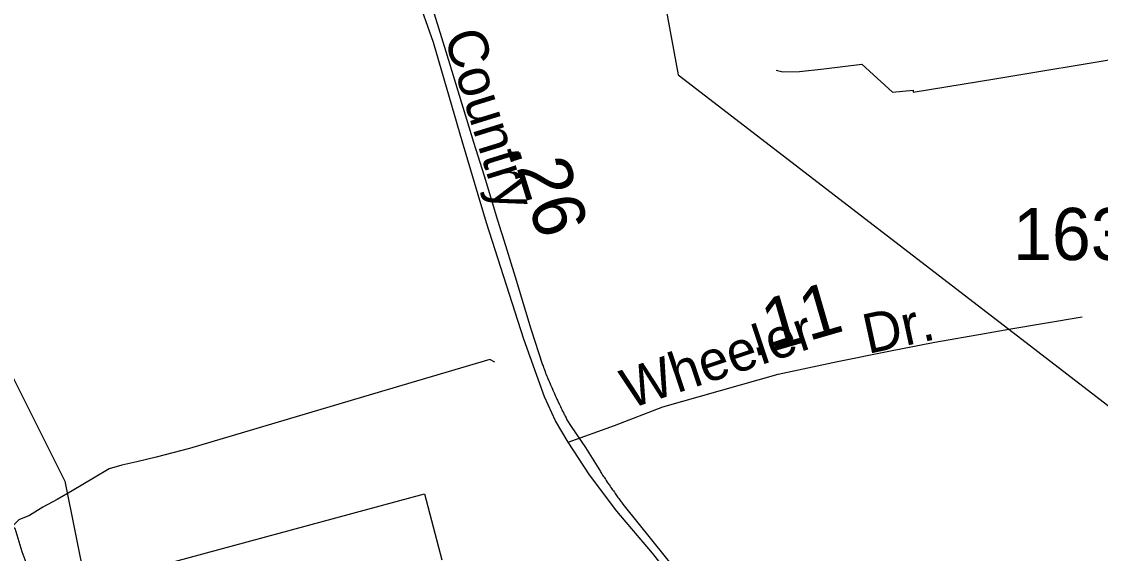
# Model space of a CAD drawing. Extents: x 2206922 to 2357709, y 510027 to 673830.
# Drawn here: x 2307069 to 2309650, y 605159 to 606433 of the extents above; entities that cross this region are included whole.
import ezdxf

# ---------------------------------------------------------------- set-up
doc = ezdxf.new("R2010")
doc.units = 0
for name, color, linetype in [('Exist Boundary Political City Limit New', 7, 'Continuous'), ('Exist Hydrographic Misc Water Feature', 7, 'Continuous'), ('Exist Road Secondary Mileage Hundredths English Label', 7, 'Continuous'), ('Exist Road Secondary Type 51 Attributed', 7, 'Continuous'), ('Exist Road Secondary Type 51 Label', 7, 'Continuous'), ('Exist Road Secondary Type 51 Number Label', 7, 'Continuous'), ('Exist Utilities Electrical Transmission Line', 7, 'Continuous'), ('Map Preparation Boundary City Limit Buffer Line', 7, 'Continuous')]:
    doc.layers.add(name, color=color, linetype=linetype)

msp = doc.modelspace()

# ---------------------------------------------------------------- linework, layer by layer
at = {"layer": 'Exist Boundary Political City Limit New'}
for points in [[(2304693.5, 606640.8), (2304619.2, 606733.2), (2304907.8, 606968.4), (2305074.8, 607094.5), (2305199.8, 607043.9), (2305366.8, 607014.7), (2305656.5, 607014.7), (2305759.5, 607016.7), (2305911.5, 606958.1), (2305951.2, 606945.4), (2306068.5, 606902.5), (2306239.2, 606879.3), (2306598, 607040.2), (2306651.8, 606983.2), (2306725.5, 606795.6), (2306772.5, 606597.9), (2306796, 606480.6), (2306878, 606056.8), (2307023.8, 605650.9), (2307038, 605602.2), (2307173, 605332.5), (2307223, 605082.8), (2308033, 605302.5), (2308075, 605144.4)], [(2308049, 606475.1), (2308084.2, 606361.6), (2308130.8, 606209.6), (2308134, 606199.4), (2308150.8, 606144.6), (2308175.8, 606063.5), (2308208.2, 605957.4), (2308216.8, 605929.8), (2308219.8, 605920), (2308250, 605821.8), (2308258, 605795.9), (2308262, 605782.3), (2308288, 605697.6), (2308316, 605611.1), (2308317, 605608.4), (2308318.2, 605604.6), (2308319.5, 605601.8), (2308320.5, 605599), (2308321.8, 605595.2), (2308323.2, 605591.5), (2308324.8, 605587.8), (2308326.2, 605584.1), (2308327.5, 605581), (2308328.5, 605578.5), (2308330.8, 605573), (2308332.2, 605569.3), (2308333.8, 605565.7), (2308335, 605562.9), (2308336, 605560.2), (2308337.8, 605556.5), (2308339.2, 605552.9), (2308340.5, 605550.1), (2308341.8, 605547.3), (2308343.2, 605543.7), (2308345, 605540), (2308346.8, 605536.4), (2308348.2, 605532.8), (2308350, 605529.2), (2308351.2, 605526.4), (2308352.5, 605523.7), (2308354.2, 605520.1), (2308355.5, 605517.4), (2308356.8, 605514.7), (2308358.5, 605511), (2308360.2, 605507.4), (2308362, 605503.8), (2308363.8, 605500.2), (2308365.5, 605496.7), (2308367, 605494)], [(2308367, 605494), (2308368.2, 605491.2), (2308370, 605487.8), (2308372, 605484.2), (2308374.2, 605479.4), (2308384, 605463.2), (2308418.2, 605412.9), (2308454, 605355.4), (2308455.5, 605352.9), (2308457.2, 605350.4), (2308459.5, 605347.1), (2308461, 605344.6), (2308462.8, 605342.1)], [(2308462.8, 605342.1), (2308464.5, 605339.6), (2308466, 605337.1), (2308468.2, 605333.8), (2308470.5, 605330.4), (2308472.8, 605327.1), (2308475, 605323.8), (2308477.2, 605320.5), (2308479.5, 605317.2), (2308481.8, 605313.9), (2308483.5, 605311.4), (2308485.2, 605309), (2308487.5, 605305.8), (2308489.2, 605303.2), (2308491, 605300.8), (2308492.8, 605298.4), (2308494.5, 605295.9), (2308496.2, 605293.5), (2308498, 605291.1), (2308499.8, 605288.7), (2308501.5, 605286.2), (2308503.8, 605283), (2308506.2, 605279.8), (2308508, 605277.4), (2308511, 605273.4), (2308642, 605110.4)]]:
    msp.add_lwpolyline(points, dxfattribs=at)
at = {"layer": 'Exist Hydrographic Misc Water Feature'}
for points in [[(2308874.4, 606316.8), (2308890.4, 606313.1), (2308930.3, 606313.6), (2308988.4, 606319.8), (2309079.8, 606331.2), (2309152.8, 606263.9), (2309202.4, 606268.6), (2309202.6, 606264.5), (2309402.2, 606296.5), (2309709.5, 606347.9), (2309889.2, 606377.7)], [(2308202, 605617.8), (2308189.9, 605623.7), (2307909.2, 605541.1), (2307471, 605410.4), (2307391, 605389.6), (2307345.5, 605379), (2307309.2, 605370.7), (2307279.3, 605362.1), (2307241.7, 605339.8), (2307190.3, 605309.1), (2307154.6, 605288.9), (2307120.3, 605270.5), (2307088.6, 605250.2), (2307062.7, 605239.9), (2307047.1, 605223.9)], [(2307047.1, 605223.9), (2307052.9, 605219.8), (2307069.7, 605164.2), (2307127.3, 605010.7), (2307160.5, 604901.1), (2307193.5, 604807.7), (2307211.8, 604741.7), (2307230.7, 604702), (2307241.1, 604680.1), (2307249.1, 604652.1)]]:
    msp.add_lwpolyline(points, dxfattribs=at)
at = {"layer": 'Exist Road Secondary Type 51 Attributed'}
for points in [[(2308377, 605426), (2308346.8, 605477), (2308320.1, 605534.5), (2308271.2, 605672.5), (2308181.9, 605951.1), (2308124.1, 606144.6), (2308054.7, 606382.8), (2307986.9, 606575.4), (2307962.7, 606643), (2307947, 606674.6), (2307923.4, 606719), (2307920.2, 606725), (2307880.6, 606797.8), (2307805.1, 606930.2), (2307704.4, 607107.5), (2307644.1, 607212.1), (2307593.7, 607305.9), (2307539.1, 607403.5), (2307496.2, 607476.3), (2307449.9, 607552.4), (2307430.1, 607582.1), (2307418.5, 607600.3), (2307405.3, 607630.1)], [(2308377, 605426), (2308487.7, 605465.7), (2308603.4, 605510.4), (2308879.4, 605588.9), (2309021.5, 605618.7), (2309143.8, 605643.5), (2309254.6, 605665), (2309372.7, 605686.2), (2309431.5, 605696.2), (2309606.6, 605726.2)], [(2310578.7, 601940.1), (2310573.6, 601950.2), (2310486.5, 602121.9), (2310292.9, 602461.6), (2310162.7, 602680.2), (2310125.2, 602744.5), (2310124.8, 602745.2), (2309909.1, 603128.1), (2309801.6, 603325.7), (2309671.1, 603550.6), (2309532.2, 603802), (2309434.7, 603969), (2309363.9, 604092.8), (2309260, 604273.6), (2309199, 604360.8), (2309112.4, 604486.7), (2308988.5, 604643.8), (2308816.1, 604852.4), (2308676, 605037), (2308578.8, 605159.9), (2308493.7, 605260.9), (2308428.2, 605347.5), (2308377, 605426)]]:
    msp.add_lwpolyline(points, dxfattribs=at)
at = {"layer": 'Exist Utilities Electrical Transmission Line'}
msp.add_line((2309431.5, 605696.2), (2310585.5, 604806.9), dxfattribs=at)
msp.add_lwpolyline([(2308509.7, 607015.9), (2308640.4, 606305.9), (2309431.5, 605696.2)], dxfattribs=at)
at = {"layer": 'Map Preparation Boundary City Limit Buffer Line'}
for points in [[(2304693.5, 606640.8), (2304619.2, 606733.2), (2304907.8, 606968.4), (2305074.8, 607094.5), (2305199.8, 607043.9), (2305366.8, 607014.7), (2305656.5, 607014.7), (2305759.5, 607016.7), (2305911.5, 606958.1), (2305951.2, 606945.4), (2306068.5, 606902.5), (2306239.2, 606879.3), (2306598, 607040.2), (2306651.8, 606983.2), (2306725.5, 606795.6), (2306772.5, 606597.9), (2306796, 606480.6), (2306878, 606056.8), (2307023.8, 605650.9), (2307038, 605602.2), (2307173, 605332.5), (2307223, 605082.8), (2308033, 605302.5), (2308075, 605144.4)], [(2308049, 606475.1), (2308084.2, 606361.6), (2308130.8, 606209.6), (2308134, 606199.4), (2308150.8, 606144.6), (2308175.8, 606063.5), (2308208.2, 605957.4), (2308216.8, 605929.8), (2308219.8, 605920), (2308250, 605821.8), (2308258, 605795.9), (2308262, 605782.3), (2308288, 605697.6), (2308316, 605611.1), (2308317, 605608.4), (2308318.2, 605604.6), (2308319.5, 605601.8), (2308320.5, 605599), (2308321.8, 605595.2), (2308323.2, 605591.5), (2308324.8, 605587.8), (2308326.2, 605584.1), (2308327.5, 605581), (2308328.5, 605578.5), (2308330.8, 605573), (2308332.2, 605569.3), (2308333.8, 605565.7), (2308335, 605562.9), (2308336, 605560.2), (2308337.8, 605556.5), (2308339.2, 605552.9), (2308340.5, 605550.1), (2308341.8, 605547.3), (2308343.2, 605543.7), (2308345, 605540), (2308346.8, 605536.4), (2308348.2, 605532.8), (2308350, 605529.2), (2308351.2, 605526.4), (2308352.5, 605523.7), (2308354.2, 605520.1), (2308355.5, 605517.4), (2308356.8, 605514.7), (2308358.5, 605511), (2308360.2, 605507.4), (2308362, 605503.8), (2308363.8, 605500.2), (2308365.5, 605496.7), (2308367, 605494)], [(2308367, 605494), (2308368.2, 605491.2), (2308370, 605487.8), (2308372, 605484.2), (2308374.2, 605479.4), (2308384, 605463.2), (2308418.2, 605412.9), (2308454, 605355.4), (2308455.5, 605352.9), (2308457.2, 605350.4), (2308459.5, 605347.1), (2308461, 605344.6), (2308462.8, 605342.1)], [(2308462.8, 605342.1), (2308464.5, 605339.6), (2308466, 605337.1), (2308468.2, 605333.8), (2308470.5, 605330.4), (2308472.8, 605327.1), (2308475, 605323.8), (2308477.2, 605320.5), (2308479.5, 605317.2), (2308481.8, 605313.9), (2308483.5, 605311.4), (2308485.2, 605309), (2308487.5, 605305.8), (2308489.2, 605303.2), (2308491, 605300.8), (2308492.8, 605298.4), (2308494.5, 605295.9), (2308496.2, 605293.5), (2308498, 605291.1), (2308499.8, 605288.7), (2308501.5, 605286.2), (2308503.8, 605283), (2308506.2, 605279.8), (2308508, 605277.4), (2308511, 605273.4), (2308642, 605110.4)]]:
    msp.add_lwpolyline(points, dxfattribs=at)

# ---------------------------------------------------------------- texts
at = {"layer": 'Exist Road Secondary Mileage Hundredths English Label'}
for s, rotation, p in [('.26', 287.2874, (2308239.1, 606129.4)), ('.11', 16.1778, (2308818, 605628.9))]:
    msp.add_text(s, height=125, rotation=rotation, dxfattribs=at).set_placement(p)
at = {"layer": 'Exist Road Secondary Type 51 Label'}
for s, rotation, p in [('Country', 287.186, (2308079.3, 606399.5)), ('Dr.', 12.2651, (2309094, 605636.9)), ('Wheeler', 18.5012, (2308524, 605505))]:
    msp.add_text(s, height=95, rotation=rotation, dxfattribs=at).set_placement(p)
at = {"layer": 'Exist Road Secondary Type 51 Number Label'}
msp.add_text('1634', height=125, dxfattribs=at).set_placement((2309441.4, 605862))

doc.saveas('drawing.dxf')
